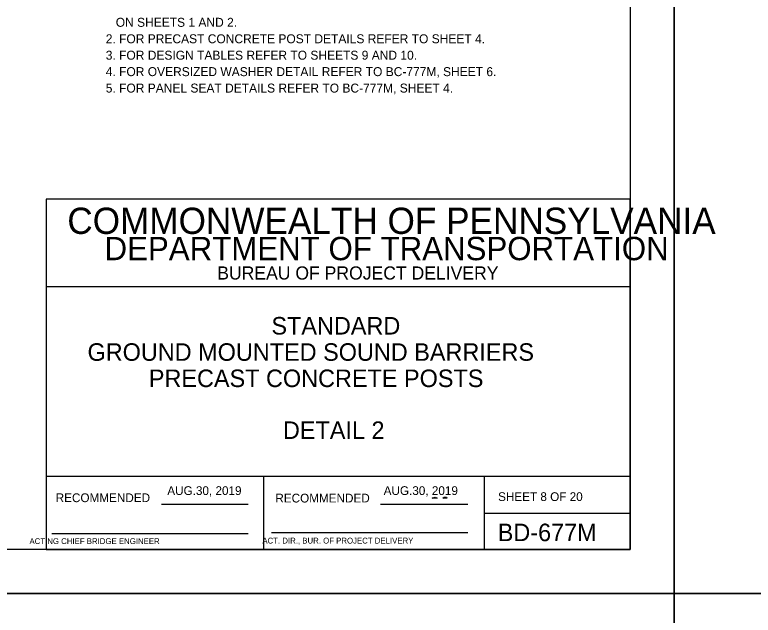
# Model space of a CAD drawing. Extents: x 3351 to 8430, y -3586 to 1457.
# Drawn here: x 4376.6 to 4629.5, y -1217.8 to -1012.1 of the extents above; entities that cross this region are included whole.
import ezdxf

# ---------------------------------------------------------------- set-up
doc = ezdxf.new("R2010")
doc.units = 0
for name, color, linetype in [('1', 7, 'Continuous'), ('2', 7, 'Continuous'), ('60', 7, 'Continuous'), ('PLT-BNDY', 7, 'Continuous')]:
    doc.layers.add(name, color=color, linetype=linetype)

msp = doc.modelspace()

# ---------------------------------------------------------------- linework, layer by layer
at = {"layer": '1'}
msp.add_line((4587.34, -1195.31), (4587.34, -1075.31), dxfattribs=at)
at = {"layer": '2'}
for p, q in [((4587.34, -631.31), (4587.34, -1195.31)), ((4587.34, -1075.31), (4387.34, -1075.31)), ((4387.34, -1075.31), (4387.34, -1195.31)), ((4587.34, -1195.31), (4587.34, -1075.31)), ((4587.34, -1105.31), (4387.34, -1105.31)), ((4587.34, -1170.31), (4387.34, -1170.31)), ((4461.84, -1195.31), (4461.84, -1170.31)), ((4537.34, -1170.31), (4537.34, -1195.31)), ((4426.81, -1179.81), (4456.57, -1179.81)), ((4501.81, -1179.81), (4531.71, -1179.81)), ((4537.34, -1182.81), (4587.34, -1182.81)), ((4389.34, -1189.81), (4456.57, -1189.81)), ((4464.47, -1189.43), (4531.71, -1189.43)), ((4587.34, -1195.31), (3801.34, -1195.31)), ((4387.34, -1195.31), (4587.34, -1195.31))]:
    msp.add_line(p, q, dxfattribs=at)
at = {"layer": '60'}
for points in [[(4519.53, -1177.72), (4520.51, -1177.38), (4521.21, -1177.71)], [(4523.14, -1177.72), (4523.59, -1177.34), (4524.42, -1177.4), (4524.57, -1177.73), (4524.04, -1177.7)]]:
    msp.add_lwpolyline(points, close=True, dxfattribs=at)
at = {"layer": 'PLT-BNDY'}
for points in [[(3761.34, -616.31), (4602.34, -616.31), (4602.34, -1210.31), (3761.34, -1210.31)], [(4602.34, -616.31), (5443.34, -616.31), (5443.34, -1210.31), (4602.34, -1210.31)], [(3761.34, -1210.31), (4602.34, -1210.31), (4602.34, -1804.31), (3761.34, -1804.31)], [(4602.34, -1210.31), (5443.34, -1210.31), (5443.34, -1804.31), (4602.34, -1804.31)]]:
    msp.add_lwpolyline(points, close=True, dxfattribs=at)

# ---------------------------------------------------------------- texts
at = {"layer": '1'}
for s, height, p in [('   ON SHEETS 1 AND 2.', 3.072, (4407.75, -1016.22)), ('2. FOR PRECAST CONCRETE POST DETAILS REFER TO SHEET 4.', 3.072, (4407.75, -1021.86)), ('3. FOR DESIGN TABLES REFER TO SHEETS 9 AND 10.', 3.072, (4407.75, -1027.49)), ('4. FOR OVERSIZED WASHER DETAIL REFER TO BC-777M, SHEET 6.', 3.072, (4407.75, -1033.12)), ('5. FOR PANEL SEAT DETAILS REFER TO BC-777M, SHEET 4.', 3.072, (4407.75, -1038.75)), ('STANDARD', 6, (4464.48, -1121.64)), ('GROUND MOUNTED SOUND BARRIERS', 6, (4401.5, -1130.64)), ('PRECAST CONCRETE POSTS', 6, (4422.5, -1139.64)), ('DETAIL 2', 6, (4468.42, -1157.41)), ('SHEET 8 OF 20', 3, (4542.09, -1178.68)), ('BD-677M', 6, (4541.97, -1192.43))]:
    msp.add_text(s, height=height, dxfattribs=at).set_placement(p)
at = {"layer": '2'}
for s, height, p in [('COMMONWEALTH OF PENNSYLVANIA', 9, (4394.59, -1087.18)), ('DEPARTMENT OF TRANSPORTATION', 8.0002, (4407.34, -1096.18)), ('BUREAU OF PROJECT DELIVERY', 4.5, (4445.93, -1102.81)), ('AUG.30, 2019', 3, (4428.82, -1176.62)), ('AUG.30, 2019', 3, (4502.91, -1176.62)), ('       ACTING CHIEF BRIDGE ENGINEER', 2.0002, (4376.43, -1193.43)), ('   ACT. DIR., BUR. OF PROJECT DELIVERY', 2.0002, (4459.15, -1193.25))]:
    msp.add_text(s, height=height, dxfattribs=at).set_placement(p)
for p in [(4390.61, -1179.06), (4465.83, -1179.18)]:
    msp.add_text('RECOMMENDED', height=3, rotation=360, dxfattribs=at).set_placement(p)

doc.saveas('drawing.dxf')
